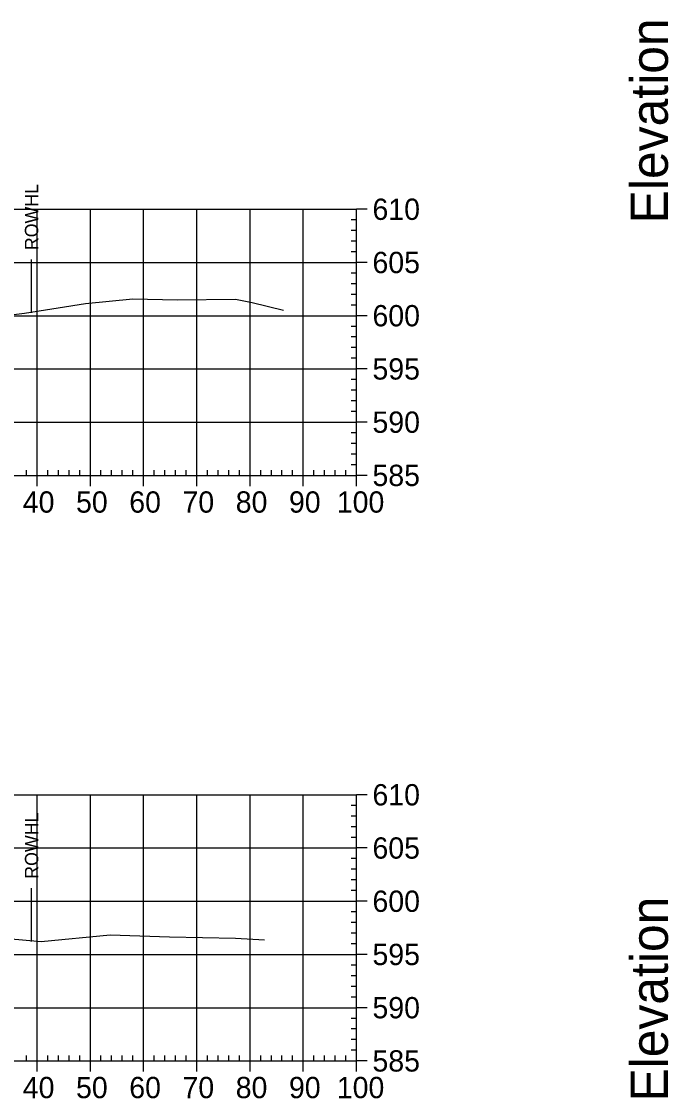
# Model space of a CAD drawing. Extents: x 708103 to 717568, y 374476 to 378707.
# Drawn here: x 711839.1 to 711960.6, y 377437.6 to 377639.9 of the extents above; entities that cross this region are included whole.
import ezdxf

# ---------------------------------------------------------------- set-up
doc = ezdxf.new("R2010")
doc.units = 0
for name, color, linetype in [('57', 7, 'Continuous'), ('60', 7, 'Continuous'), ('Existing', 7, 'Continuous'), ('XS_Right_of_Way', 7, 'Continuous')]:
    doc.layers.add(name, color=color, linetype=linetype)

msp = doc.modelspace()

# ---------------------------------------------------------------- linework, layer by layer
at = {"layer": '57'}
for p, q in [((711701.98, 377604.63), (711901.98, 377604.63)), ((711841.98, 377554.63), (711841.98, 377604.63)), ((711851.98, 377554.63), (711851.98, 377604.63)), ((711861.98, 377554.63), (711861.98, 377604.63)), ((711871.98, 377554.63), (711871.98, 377604.63)), ((711881.98, 377554.63), (711881.98, 377604.63)), ((711891.98, 377554.63), (711891.98, 377604.63)), ((711901.98, 377554.63), (711901.98, 377604.63)), ((711901.98, 377554.63), (711901.98, 377604.63)), ((711903.98, 377604.63), (711901.98, 377604.63)), ((711901.98, 377602.63), (711900.98, 377602.63)), ((711901.98, 377600.63), (711900.98, 377600.63)), ((711901.98, 377598.63), (711900.98, 377598.63)), ((711901.98, 377596.63), (711900.98, 377596.63)), ((711701.98, 377594.63), (711901.98, 377594.63)), ((711903.98, 377594.63), (711901.98, 377594.63)), ((711901.98, 377592.63), (711900.98, 377592.63)), ((711901.98, 377590.63), (711900.98, 377590.63)), ((711901.98, 377588.63), (711900.98, 377588.63)), ((711901.98, 377586.63), (711900.98, 377586.63)), ((711701.98, 377584.63), (711901.98, 377584.63)), ((711903.98, 377584.63), (711901.98, 377584.63)), ((711901.98, 377582.63), (711900.98, 377582.63)), ((711901.98, 377580.63), (711900.98, 377580.63)), ((711901.98, 377578.63), (711900.98, 377578.63)), ((711901.98, 377576.63), (711900.98, 377576.63)), ((711701.98, 377574.63), (711901.98, 377574.63)), ((711903.98, 377574.63), (711901.98, 377574.63)), ((711901.98, 377572.63), (711900.98, 377572.63)), ((711901.98, 377570.63), (711900.98, 377570.63)), ((711901.98, 377568.63), (711900.98, 377568.63)), ((711901.98, 377566.63), (711900.98, 377566.63)), ((711701.98, 377564.63), (711901.98, 377564.63)), ((711903.98, 377564.63), (711901.98, 377564.63)), ((711901.98, 377562.63), (711900.98, 377562.63)), ((711901.98, 377560.63), (711900.98, 377560.63)), ((711901.98, 377558.63), (711900.98, 377558.63)), ((711701.98, 377554.63), (711901.98, 377554.63)), ((711701.98, 377554.63), (711901.98, 377554.63)), ((711839.98, 377554.63), (711839.98, 377555.63)), ((711841.98, 377552.63), (711841.98, 377554.63)), ((711843.98, 377554.63), (711843.98, 377555.63)), ((711845.98, 377554.63), (711845.98, 377555.63)), ((711847.98, 377554.63), (711847.98, 377555.63)), ((711849.98, 377554.63), (711849.98, 377555.63)), ((711851.98, 377552.63), (711851.98, 377554.63)), ((711853.98, 377554.63), (711853.98, 377555.63)), ((711855.98, 377554.63), (711855.98, 377555.63)), ((711857.98, 377554.63), (711857.98, 377555.63)), ((711859.98, 377554.63), (711859.98, 377555.63)), ((711861.98, 377552.63), (711861.98, 377554.63)), ((711863.98, 377554.63), (711863.98, 377555.63)), ((711865.98, 377554.63), (711865.98, 377555.63)), ((711867.98, 377554.63), (711867.98, 377555.63)), ((711869.98, 377554.63), (711869.98, 377555.63)), ((711871.98, 377552.63), (711871.98, 377554.63)), ((711873.98, 377554.63), (711873.98, 377555.63)), ((711875.98, 377554.63), (711875.98, 377555.63)), ((711877.98, 377554.63), (711877.98, 377555.63)), ((711879.98, 377554.63), (711879.98, 377555.63)), ((711881.98, 377552.63), (711881.98, 377554.63)), ((711883.98, 377554.63), (711883.98, 377555.63)), ((711885.98, 377554.63), (711885.98, 377555.63)), ((711887.98, 377554.63), (711887.98, 377555.63)), ((711889.98, 377554.63), (711889.98, 377555.63)), ((711891.98, 377552.63), (711891.98, 377554.63)), ((711893.98, 377554.63), (711893.98, 377555.63)), ((711895.98, 377554.63), (711895.98, 377555.63)), ((711897.98, 377554.63), (711897.98, 377555.63)), ((711899.98, 377554.63), (711899.98, 377555.63)), ((711901.98, 377556.63), (711900.98, 377556.63)), ((711901.98, 377552.63), (711901.98, 377554.63)), ((711903.98, 377554.63), (711901.98, 377554.63)), ((711701.98, 377494.63), (711901.98, 377494.63)), ((711841.98, 377444.63), (711841.98, 377494.63)), ((711851.98, 377444.63), (711851.98, 377494.63)), ((711861.98, 377444.63), (711861.98, 377494.63)), ((711871.98, 377444.63), (711871.98, 377494.63)), ((711881.98, 377444.63), (711881.98, 377494.63)), ((711891.98, 377444.63), (711891.98, 377494.63)), ((711901.98, 377444.63), (711901.98, 377494.63)), ((711901.98, 377444.63), (711901.98, 377494.63)), ((711903.98, 377494.63), (711901.98, 377494.63)), ((711901.98, 377492.63), (711900.98, 377492.63)), ((711901.98, 377490.63), (711900.98, 377490.63)), ((711901.98, 377488.63), (711900.98, 377488.63)), ((711901.98, 377486.63), (711900.98, 377486.63)), ((711701.98, 377484.63), (711901.98, 377484.63)), ((711903.98, 377484.63), (711901.98, 377484.63)), ((711901.98, 377482.63), (711900.98, 377482.63)), ((711901.98, 377480.63), (711900.98, 377480.63)), ((711901.98, 377478.63), (711900.98, 377478.63)), ((711901.98, 377476.63), (711900.98, 377476.63)), ((711701.98, 377474.63), (711901.98, 377474.63)), ((711903.98, 377474.63), (711901.98, 377474.63)), ((711901.98, 377472.63), (711900.98, 377472.63)), ((711901.98, 377470.63), (711900.98, 377470.63)), ((711901.98, 377468.63), (711900.98, 377468.63)), ((711901.98, 377466.63), (711900.98, 377466.63)), ((711701.98, 377464.63), (711901.98, 377464.63)), ((711903.98, 377464.63), (711901.98, 377464.63)), ((711901.98, 377462.63), (711900.98, 377462.63)), ((711901.98, 377460.63), (711900.98, 377460.63)), ((711901.98, 377458.63), (711900.98, 377458.63)), ((711901.98, 377456.63), (711900.98, 377456.63)), ((711701.98, 377454.63), (711901.98, 377454.63)), ((711903.98, 377454.63), (711901.98, 377454.63)), ((711901.98, 377452.63), (711900.98, 377452.63)), ((711901.98, 377450.63), (711900.98, 377450.63)), ((711901.98, 377448.63), (711900.98, 377448.63)), ((711839.98, 377444.63), (711839.98, 377445.63)), ((711843.98, 377444.63), (711843.98, 377445.63)), ((711845.98, 377444.63), (711845.98, 377445.63)), ((711847.98, 377444.63), (711847.98, 377445.63)), ((711849.98, 377444.63), (711849.98, 377445.63)), ((711853.98, 377444.63), (711853.98, 377445.63)), ((711855.98, 377444.63), (711855.98, 377445.63)), ((711857.98, 377444.63), (711857.98, 377445.63)), ((711859.98, 377444.63), (711859.98, 377445.63)), ((711863.98, 377444.63), (711863.98, 377445.63)), ((711865.98, 377444.63), (711865.98, 377445.63)), ((711867.98, 377444.63), (711867.98, 377445.63)), ((711869.98, 377444.63), (711869.98, 377445.63)), ((711873.98, 377444.63), (711873.98, 377445.63)), ((711875.98, 377444.63), (711875.98, 377445.63)), ((711877.98, 377444.63), (711877.98, 377445.63)), ((711879.98, 377444.63), (711879.98, 377445.63)), ((711883.98, 377444.63), (711883.98, 377445.63)), ((711885.98, 377444.63), (711885.98, 377445.63)), ((711887.98, 377444.63), (711887.98, 377445.63)), ((711889.98, 377444.63), (711889.98, 377445.63)), ((711893.98, 377444.63), (711893.98, 377445.63)), ((711895.98, 377444.63), (711895.98, 377445.63)), ((711897.98, 377444.63), (711897.98, 377445.63)), ((711899.98, 377444.63), (711899.98, 377445.63)), ((711901.98, 377446.63), (711900.98, 377446.63)), ((711701.98, 377444.63), (711901.98, 377444.63)), ((711701.98, 377444.63), (711901.98, 377444.63)), ((711841.98, 377442.63), (711841.98, 377444.63)), ((711851.98, 377442.63), (711851.98, 377444.63)), ((711861.98, 377442.63), (711861.98, 377444.63)), ((711871.98, 377442.63), (711871.98, 377444.63)), ((711881.98, 377442.63), (711881.98, 377444.63)), ((711891.98, 377442.63), (711891.98, 377444.63)), ((711901.98, 377442.63), (711901.98, 377444.63)), ((711903.98, 377444.63), (711901.98, 377444.63))]:
    msp.add_line(p, q, dxfattribs=at)
at = {"layer": 'Existing'}
for points in [[(711829.16, 377583.78), (711839.62, 377585.12), (711851.07, 377586.93), (711859.95, 377587.78), (711868.3, 377587.62), (711879.23, 377587.72), (711882.39, 377587.1), (711888.25, 377585.66)], [(711830.05, 377468.22), (711842.73, 377467.06), (711855.71, 377468.29), (711866.88, 377467.91), (711879.22, 377467.67), (711884.71, 377467.36)]]:
    msp.add_lwpolyline(points, dxfattribs=at)
at = {"layer": 'XS_Right_of_Way'}
for p, q in [((711840.86, 377595.18), (711840.86, 377585.18)), ((711840.87, 377477.09), (711840.87, 377467.09))]:
    msp.add_line(p, q, dxfattribs=at)

# ---------------------------------------------------------------- texts
at = {"layer": '57'}
for s, p in [('610', (711904.98, 377602.63)), ('605', (711904.98, 377592.63)), ('600', (711904.98, 377582.63)), ('595', (711904.98, 377572.63)), ('590', (711904.98, 377562.63)), ('585', (711904.98, 377552.63)), ('40', (711839.29, 377547.63)), ('50', (711849.29, 377547.63)), ('60', (711859.29, 377547.63)), ('70', (711869.29, 377547.63)), ('80', (711879.29, 377547.63)), ('90', (711889.29, 377547.63)), ('100', (711898.28, 377547.63)), ('610', (711904.98, 377492.63)), ('605', (711904.98, 377482.63)), ('600', (711904.98, 377472.63)), ('595', (711904.98, 377462.63)), ('590', (711904.98, 377452.63)), ('585', (711904.98, 377442.63)), ('40', (711839.29, 377437.63)), ('50', (711849.29, 377437.63)), ('60', (711859.29, 377437.63)), ('70', (711869.29, 377437.63)), ('80', (711879.29, 377437.63)), ('90', (711889.29, 377437.63)), ('100', (711898.28, 377437.63))]:
    msp.add_text(s, height=4, dxfattribs=at).set_placement(p)
at = {"layer": '60'}
for p in [(711960.48, 377601.99), (711960.48, 377436.99)]:
    msp.add_text('Elevation', height=7, rotation=90, dxfattribs=at).set_placement(p)
at = {"layer": 'XS_Right_of_Way'}
for p in [(711842.18, 377596.94), (711842.19, 377478.85)]:
    msp.add_text('ROWHL', height=2.5, rotation=90, dxfattribs=at).set_placement(p)

doc.saveas('drawing.dxf')
